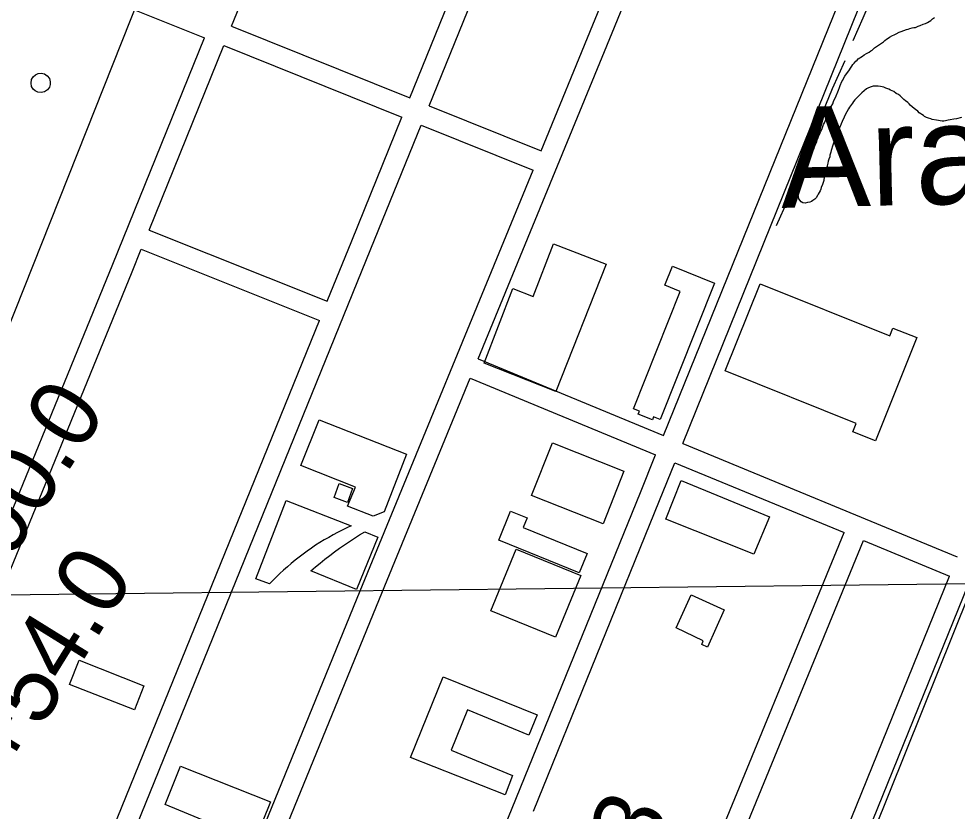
# Model space of a CAD drawing. Extents: x 3677843 to 3715951, y 511991 to 537744.
# Drawn here: x 3700134 to 3701487, y 529420 to 530562 of the extents above; entities that cross this region are included whole.
import ezdxf

# ---------------------------------------------------------------- set-up
doc = ezdxf.new("R2010")
doc.units = 0
for name, color, linetype in [('V-BLDG-OTLN', 7, 'Continuous'), ('V-GRID-MAJR', 7, 'Continuous'), ('V-ROAD-CNTR', 7, 'Continuous'), ('V-SITE-OTLN', 7, 'Continuous'), ('V-SITE-STRC', 7, 'Continuous'), ('V-SITE-VEGE', 7, 'Continuous'), ('V-SURV-IDEN', 7, 'Continuous'), ('V-TOPO-BNDY', 7, 'Continuous'), ('V-TOPO-GNAM-IDEN', 7, 'Continuous'), ('V-TOPO-SHOR', 7, 'Continuous')]:
    doc.layers.add(name, color=color, linetype=linetype)

msp = doc.modelspace()

# ---------------------------------------------------------------- linework, layer by layer
at = {"layer": 'V-BLDG-OTLN'}
for points in [[(3700981.0160000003, 530208.419), (3700908.181, 530025.2170000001), (3700805.205, 530066.0970000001), (3700846.358, 530173.4180000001), (3700875.8310000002, 530162.011), (3700904.9820000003, 530237.894)], [(3701137.194, 530181.506), (3701058.6580000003, 529985.013), (3701049.161, 529988.808), (3701047.461, 529984.558), (3701027.0530000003, 529992.715), (3701028.7120000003, 529996.8640000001), (3701020.065, 530000.322), (3701087.606, 530169.296), (3701065.2970000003, 530178.213), (3701076.3340000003, 530205.828)], [(3701202.698, 530180.533), (3701389.696, 530105.48), (3701394.186, 530116.664), (3701428.844, 530102.754), (3701369.1550000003, 529954.033), (3701336.3170000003, 529967.216), (3701341.044, 529978.992), (3701152.225, 530054.778)], [(3700567.06, 529984.2880000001), (3700693.19, 529934.933), (3700660.705, 529851.917), (3700645.109, 529845.474), (3700607.807, 529860.029), (3700619.5130000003, 529887.532), (3700540.8000000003, 529918.537)], [(3700903.3910000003, 529951.122), (3701006.342, 529910.349), (3700976.332, 529834.581), (3700873.383, 529875.355)], [(3701089.048, 529897.129), (3701216.253, 529844.688), (3701193.938, 529790.555), (3701066.741, 529841.444)], [(3700595.806, 529892.5970000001), (3700615.085, 529885.636), (3700607.784, 529865.405), (3700588.502, 529872.375)], [(3700475.9420000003, 529755.422), (3700519.6040000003, 529867.959), (3700613.4080000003, 529831.564), (3700606.791, 529828.527), (3700600.219, 529825.353), (3700593.698, 529822.039), (3700587.233, 529818.5920000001), (3700580.8310000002, 529815.0160000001), (3700574.494, 529811.31), (3700568.2290000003, 529807.48), (3700562.042, 529803.527), (3700555.937, 529799.456), (3700549.92, 529795.268), (3700543.9930000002, 529790.971), (3700538.165, 529786.559), (3700532.436, 529782.05), (3700526.813, 529777.438), (3700521.299, 529772.723), (3700515.901, 529767.917), (3700510.6210000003, 529763.02), (3700505.466, 529758.037), (3700500.436, 529752.97), (3700495.542, 529747.828)], [(3700941.8680000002, 529763.821), (3700825.968, 529810.912), (3700842.977, 529852.769), (3700866.779, 529843.099), (3700861.14, 529829.225), (3700953.239, 529791.802)], [(3700651.739, 529815.123), (3700621.049, 529739.888), (3700555.298, 529766.78), (3700561.8850000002, 529772.455), (3700568.579, 529778.027), (3700575.369, 529783.496), (3700582.258, 529788.853), (3700589.238, 529794.1), (3700596.305, 529799.232), (3700603.455, 529804.246), (3700610.68, 529809.133), (3700617.977, 529813.8960000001), (3700625.344, 529818.531), (3700632.772, 529823.03)], [(3700907.73, 529670.974), (3700814.569, 529709.2170000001), (3700851.0700000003, 529798.135), (3700944.2320000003, 529759.89)], [(3701081.8510000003, 529684.542), (3701103.329, 529732.206), (3701151.203, 529710.398), (3701126.846, 529656.925), (3701118.6350000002, 529660.665), (3701120.849, 529665.861)], [(3700300.6720000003, 529566.477), (3700207.347, 529603.204), (3700221.034, 529637.979), (3700314.359, 529601.25)], [(3700835.02, 529443.909), (3700698.597, 529497.959), (3700745.961, 529614.161), (3700881.348, 529559.27), (3700869.56, 529529.824), (3700780.961, 529566.313), (3700757.602, 529508.165), (3700845.66, 529471.89)], [(3700367.423, 529485.46), (3700496.713, 529433.89), (3700473.653, 529376.873), (3700345.313, 529430.025)]]:
    msp.add_lwpolyline(points, close=True, dxfattribs=at)
at = {"layer": 'V-GRID-MAJR'}
msp.add_spline([(3681966.5640000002, 529526.479), (3687244.413, 529585.207), (3692522.254, 529644.703), (3697800.0870000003, 529704.966), (3703077.91, 529765.996), (3708355.725, 529827.795), (3713633.5300000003, 529890.361), (3713633.531, 529890.361)], degree=3, dxfattribs=at)
at = {"layer": 'V-ROAD-CNTR'}
for points in [[(3700796.2853685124, 530072.186829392), (3700989.477982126, 530542.1338894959), (3701163.119634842, 530965.932041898)], [(3701063.4408342, 529961.8470500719), (3701316.55032798, 530586.843800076), (3701427.0111070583, 530858.235257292)], [(3701091.169778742, 529950.3940729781), (3701344.346272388, 530575.5578226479), (3701454.7670515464, 530846.852280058)], [(3700440.818079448, 530551.3698710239), (3700477.7500055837, 530642.4476888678), (3700551.3248584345, 530826.2273213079)], [(3700697.72656563, 530448.133077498), (3700808.4663441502, 530720.6635324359)], [(3700725.5635099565, 530436.9460998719), (3700836.219288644, 530709.2705552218)], [(3700887.1121868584, 530372.028229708), (3700961.7240376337, 530553.523866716), (3700998.278964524, 530642.7406882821)], [(3700240.8824793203, 530599.3817749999), (3700401.7081576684, 530534.754904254)], [(3700440.818079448, 530551.3698710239), (3700697.72656563, 530448.133077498)], [(3699976.822007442, 529494.3249851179), (3700007.3609463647, 529558.2958571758), (3700061.209838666, 529699.3615750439), (3700269.498422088, 530208.704556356), (3700401.709157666, 530534.7539042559)], [(3700321.7943174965, 530257.8394580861), (3700429.545101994, 530523.5679266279)], [(3700429.5441019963, 530523.568926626), (3700686.432588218, 530420.3401330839)], [(3700725.562509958, 530436.94709987), (3700887.1121868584, 530372.0292297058)], [(3700258.7074436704, 529287.902397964), (3700641.7936774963, 530230.788512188), (3700714.269532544, 530409.1521554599)], [(3700578.780803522, 530155.3966629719), (3700613.9997330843, 530242.080489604), (3700686.433588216, 530420.339133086)], [(3700714.269532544, 530409.1541554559), (3700875.705209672, 530344.2822851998)], [(3700405.6091498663, 529197.7745782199), (3700626.359708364, 529737.7394982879), (3700875.705209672, 530344.281285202)], [(3700321.7943174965, 530257.841458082), (3700578.780803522, 530155.3976629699)], [(3700003.893953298, 529481.4010109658), (3700034.9568911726, 529546.4638808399), (3700089.1117828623, 529688.3335971), (3700297.28236652, 530197.390578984), (3700310.5213400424, 530230.0385136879)], [(3700310.5213400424, 530230.039513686), (3700567.4888261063, 530127.60271856)], [(3700233.090494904, 529304.5523646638), (3700567.4888261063, 530127.60271856)], [(3700796.2853685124, 530072.1878293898), (3701063.4408342, 529961.8480500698)], [(3700431.6070978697, 529182.090609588), (3700654.1176528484, 529726.3595210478), (3700784.878391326, 530044.439884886)], [(3700784.878391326, 530044.4408848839), (3701052.179856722, 529934.0411056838)], [(3701091.1687787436, 529950.396072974), (3701486.968987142, 529786.9253999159)], [(3700684.5665919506, 529028.9289159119), (3701030.142900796, 529879.6242145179), (3701052.179856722, 529934.0411056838)], [(3700875.97120914, 529420.3941329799), (3701057.942845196, 529868.3482370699), (3701079.9088012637, 529922.5881285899)], [(3701079.9078012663, 529922.589128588), (3701323.951313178, 529821.796330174)], [(3701119.9467211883, 529325.3603230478), (3701323.9523131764, 529821.796330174)], [(3701147.90566527, 529314.4703448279), (3701351.68025772, 529810.3433530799)], [(3701351.679257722, 529810.3443530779), (3701475.6960096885, 529759.1234555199)], [(3701105.0697509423, 528765.217443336), (3701503.4259542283, 529747.6714784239)], [(3701275.284410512, 529264.8524440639), (3701475.697009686, 529759.1234555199)]]:
    msp.add_lwpolyline(points, dxfattribs=at)
at = {"layer": 'V-SITE-OTLN'}
msp.add_lwpolyline([(3702114.795, 528098.797), (3701389.4020000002, 528581.209), (3701113.751, 528762.117), (3701504.708, 529734.219)], dxfattribs=at)
at = {"layer": 'V-SITE-STRC'}
msp.add_lwpolyline([(3700179.447, 530467.47), (3700178.186, 530463.5650000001), (3700175.464, 530459.807), (3700171.343, 530457.001), (3700166.449, 530455.813), (3700161.697, 530456.3640000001), (3700157.812, 530458.199), (3700154.869, 530460.8740000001), (3700152.612, 530464.738), (3700151.674, 530469.545), (3700152.508, 530474.534), (3700154.955, 530478.775), (3700158.347, 530481.696), (3700161.998, 530483.2710000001), (3700166.27, 530483.746), (3700170.94, 530482.724), (3700175.183, 530480.01), (3700178.169, 530476.015), (3700179.523, 530471.579)], close=True, dxfattribs=at)
at = {"layer": 'V-SITE-VEGE'}
for points in [[(3701274.492, 530298.084), (3701271.1750000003, 530297.611), (3701267.855, 530296.6630000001), (3701264.535, 530297.138), (3701262.165, 530298.562), (3701258.848, 530302.832), (3701257.899, 530306.149), (3701257.426, 530308.5210000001), (3701257.426, 530310.893), (3701257.901, 530315.159), (3701258.377, 530318.003), (3701259.327, 530321.323), (3701260.275, 530323.6950000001), (3701261.223, 530326.539), (3701263.597, 530331.28), (3701264.072, 530333.648), (3701265.495, 530336.0210000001), (3701266.444, 530339.814), (3701268.342, 530344.555), (3701268.8170000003, 530347.4), (3701270.716, 530351.666), (3701271.664, 530354.986), (3701273.563, 530359.727), (3701274.5130000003, 530363.047), (3701275.934, 530366.365), (3701278.306, 530371.106), (3701280.204, 530374.426), (3701281.154, 530377.743), (3701283.0530000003, 530382.484), (3701284.4760000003, 530384.854), (3701284.951, 530387.701), (3701286.375, 530391.018), (3701287.323, 530393.863), (3701288.7460000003, 530396.235), (3701290.1720000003, 530400.501), (3701291.593, 530402.872), (3701293.967, 530409.985), (3701295.39, 530412.355), (3701298.7120000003, 530418.992), (3701300.608, 530422.31), (3701301.559, 530425.155), (3701303.455, 530429.8960000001), (3701304.4050000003, 530432.74), (3701305.356, 530436.06), (3701307.727, 530439.853), (3701308.6750000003, 530443.1730000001), (3701309.626, 530445.542), (3701311.522, 530448.86), (3701315.79, 530459.2930000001), (3701317.218, 530463.086), (3701318.166, 530465.928), (3701320.54, 530472.093), (3701321.963, 530473.9890000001), (3701322.911, 530476.361), (3701324.81, 530479.678), (3701331.449, 530488.686), (3701332.873, 530491.055), (3701335.244, 530493.902), (3701336.668, 530496.2710000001), (3701338.5640000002, 530498.1680000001), (3701340.938, 530501.012), (3701342.8340000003, 530502.436), (3701344.257, 530504.33), (3701350.424, 530508.596), (3701352.794, 530510.493), (3701356.113, 530512.387), (3701359.9080000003, 530514.283), (3701362.2800000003, 530516.18), (3701364.176, 530517.126), (3701367.4960000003, 530520.444), (3701380.775, 530528.976), (3701382.674, 530530.872), (3701385.045, 530532.769), (3701387.417, 530534.1900000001), (3701389.313, 530535.611), (3701393.5810000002, 530537.983), (3701395.951, 530538.929), (3701398.798, 530540.35), (3701403.066, 530542.72), (3701405.91, 530543.6680000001), (3701413.973, 530546.984), (3701416.345, 530547.459), (3701418.717, 530548.405), (3701422.034, 530549.353), (3701424.406, 530549.827), (3701426.778, 530549.827), (3701430.572, 530551.723), (3701433.415, 530552.669), (3701437.683, 530554.566), (3701441.005, 530555.512), (3701444.323, 530556.933), (3701449.066, 530559.778), (3701451.437, 530562.147), (3701454.282, 530564.042)], [(3701493.122, 530419.883), (3701486.0100000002, 530417.9890000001), (3701482.217, 530417.515), (3701477.001, 530416.569), (3701473.681, 530416.094), (3701469.8880000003, 530415.148), (3701467.5160000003, 530414.675), (3701465.145, 530414.675), (3701457.086, 530416.1), (3701450.921, 530417.051), (3701449.025, 530417.9990000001), (3701445.705, 530418.949), (3701442.86, 530419.897), (3701440.0160000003, 530421.321), (3701438.119, 530422.7440000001), (3701431.957, 530426.539), (3701430.06, 530428.911), (3701426.7430000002, 530431.28), (3701424.844, 530433.181), (3701419.157, 530437.924), (3701417.736, 530439.8200000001), (3701415.841, 530441.721), (3701412.521, 530444.09), (3701410.15, 530445.987), (3701408.253, 530447.883), (3701404.463, 530451.205), (3701402.091, 530453.102), (3701398.773, 530454.527), (3701395.453, 530457.372), (3701390.7120000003, 530459.27), (3701388.343, 530460.693), (3701384.075, 530462.115), (3701381.23, 530463.54), (3701376.489, 530464.49), (3701373.169, 530464.966), (3701365.583, 530464.968), (3701362.739, 530464.019), (3701358.944, 530462.598), (3701356.099, 530461.177), (3701349.457, 530455.487), (3701339.498, 530445.534), (3701337.6010000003, 530443.1630000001), (3701336.1780000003, 530440.7930000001), (3701331.435, 530435.104), (3701330.012, 530432.259), (3701325.2660000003, 530423.725), (3701323.845, 530420.407), (3701320.9960000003, 530414.245), (3701319.573, 530410.925), (3701318.15, 530407.132), (3701315.3030000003, 530401.9180000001), (3701313.879, 530398.6), (3701312.454, 530394.33), (3701310.558, 530388.1680000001), (3701309.132, 530384.373), (3701307.7090000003, 530380.107), (3701305.335, 530372.5210000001), (3701304.86, 530370.151), (3701303.437, 530365.883), (3701303.437, 530363.512), (3701302.0130000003, 530359.719), (3701301.063, 530356.8740000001), (3701300.59, 530354.03), (3701299.64, 530350.237), (3701299.165, 530347.865), (3701298.214, 530345.02), (3701297.2660000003, 530340.752), (3701296.3200000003, 530337.435), (3701295.3680000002, 530334.59), (3701294.417, 530329.3740000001), (3701293.467, 530326.529), (3701292.519, 530323.209), (3701290.62, 530318.943), (3701290.147, 530316.574), (3701289.197, 530314.202), (3701286.35, 530309.461), (3701285.4020000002, 530307.5650000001), (3701283.504, 530304.245), (3701281.6070000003, 530302.35), (3701278.7600000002, 530300.454), (3701276.864, 530299.033), (3701274.492, 530298.084)]]:
    msp.add_lwpolyline(points, dxfattribs=at)
at = {"layer": 'V-TOPO-BNDY'}
msp.add_line((3699901.5130762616, 529570.1377074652), (3702384.984969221, 535822.4901286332), dxfattribs=at)
at = {"layer": 'V-TOPO-SHOR'}
for points in [[(3701336.842, 530531.106), (3701351.196, 530563.419), (3701368.078, 530603.458)], [(3701226.565, 530264.397), (3701243.289, 530301.754), (3701255.593, 530332.65), (3701271.687, 530373.948), (3701288.093, 530414.933), (3701307.34, 530461.591), (3701325.481, 530502.26)]]:
    msp.add_lwpolyline(points, dxfattribs=at)

# ---------------------------------------------------------------- texts
at = {"layer": 'V-SURV-IDEN'}
for s, height, rotation, p in [('0+00.0', 100, 57.046956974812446, (3700037.3469947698, 529650.8458721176)), ('2+54.0', 100, 58.234444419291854, (3700084.929446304, 529408.0086199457)), ('13+70.3', 100.00000000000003, 67.78771461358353, (3700889.3729218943, 528967.8364181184))]:
    msp.add_text(s, height=height, rotation=rotation, dxfattribs=at).set_placement(p)
at = {"layer": 'V-TOPO-GNAM-IDEN'}
msp.add_text('Arabi', height=144.999711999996, rotation=1.3443137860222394, dxfattribs=at).set_placement((3701233.541493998, 530289.6373944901))

doc.saveas('drawing.dxf')
